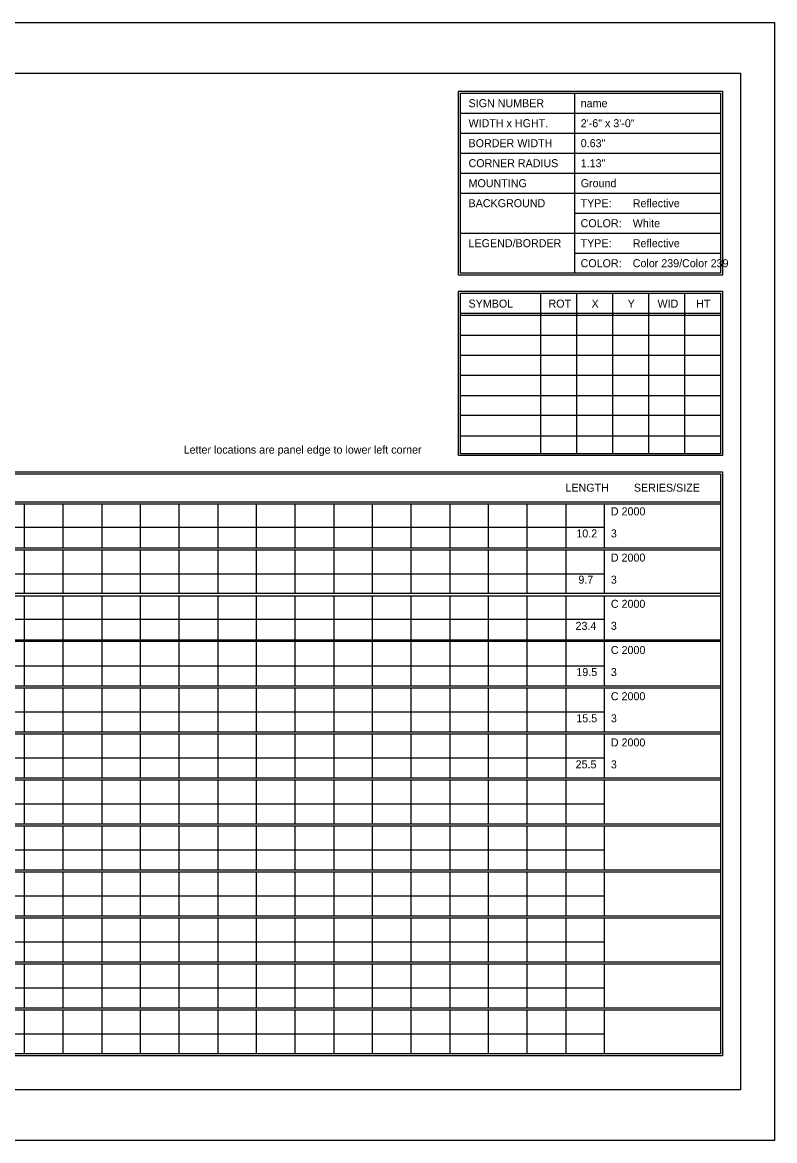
# Model space of a CAD drawing. Extents: x 1806251 to 1809821, y 414895 to 422886.
# Drawn here: x 1809679.34 to 1809684.89, y 415265.97 to 415274.23 of the extents above; entities that cross this region are included whole.
import ezdxf

# ---------------------------------------------------------------- set-up
doc = ezdxf.new("R2010")
doc.units = 0
doc.layers.add('GSSHT', color=7, linetype='Continuous')

msp = doc.modelspace()

# ---------------------------------------------------------------- linework, layer by layer
at = {"layer": 'GSSHT'}
for p, q in [((1809672.1349, 415274.2262), (1809684.8891, 415274.2262)), ((1809684.8891, 415274.2262), (1809684.8891, 415265.9725)), ((1809683.4126, 415273.7035), (1809683.4126, 415272.3747)), ((1809682.571, 415273.5559), (1809684.4905, 415273.5559)), ((1809682.571, 415273.4082), (1809684.4905, 415273.4082)), ((1809682.571, 415273.2606), (1809684.4905, 415273.2606)), ((1809682.571, 415273.1129), (1809684.4905, 415273.1129)), ((1809682.571, 415272.9653), (1809684.4905, 415272.9653)), ((1809683.4126, 415272.8176), (1809684.4905, 415272.8176)), ((1809682.571, 415272.67), (1809684.4905, 415272.67)), ((1809683.4126, 415272.5223), (1809684.4905, 415272.5223)), ((1809683.1616, 415272.227), (1809683.1616, 415271.0428)), ((1809683.4274, 415272.227), (1809683.4274, 415271.0428)), ((1809683.6931, 415272.227), (1809683.6931, 415271.0428)), ((1809683.9589, 415272.227), (1809683.9589, 415271.0428)), ((1809684.2247, 415272.227), (1809684.2247, 415271.0428)), ((1809682.571, 415272.0794), (1809684.4905, 415272.0794)), ((1809682.571, 415272.0646), (1809684.4905, 415272.0646)), ((1809682.571, 415271.9169), (1809684.4905, 415271.9169)), ((1809682.571, 415271.7693), (1809684.4905, 415271.7693)), ((1809682.571, 415271.6216), (1809684.4905, 415271.6216)), ((1809682.571, 415271.471), (1809684.4905, 415271.471)), ((1809682.571, 415271.3263), (1809684.4905, 415271.3263)), ((1809682.571, 415271.1757), (1809684.4905, 415271.1757)), ((1809672.7816, 415270.6885), (1809684.4905, 415270.6885)), ((1809672.7816, 415270.6737), (1809684.4905, 415270.6737)), ((1809679.3492, 415270.6737), (1809679.3492, 415270.3489)), ((1809679.6357, 415270.6737), (1809679.6357, 415270.3489)), ((1809679.9221, 415270.6737), (1809679.9221, 415270.3489)), ((1809680.2056, 415270.6737), (1809680.2056, 415270.3489)), ((1809680.492, 415270.6737), (1809680.492, 415270.3489)), ((1809680.7785, 415270.6737), (1809680.7785, 415270.3489)), ((1809681.062, 415270.6737), (1809681.062, 415270.3489)), ((1809681.3484, 415270.6737), (1809681.3484, 415270.3489)), ((1809681.6349, 415270.6737), (1809681.6349, 415270.3489)), ((1809681.9184, 415270.6737), (1809681.9184, 415270.3489)), ((1809682.2048, 415270.6737), (1809682.2048, 415270.3489)), ((1809682.4913, 415270.6737), (1809682.4913, 415270.3489)), ((1809682.7747, 415270.6737), (1809682.7747, 415270.3489)), ((1809683.0612, 415270.6737), (1809683.0612, 415270.3489)), ((1809683.3476, 415270.6737), (1809683.3476, 415270.3489)), ((1809683.6311, 415270.6737), (1809683.6311, 415270.3489)), ((1809672.7816, 415270.4995), (1809683.6311, 415270.4995)), ((1809672.7816, 415270.3489), (1809684.4905, 415270.3489)), ((1809672.7816, 415270.3341), (1809684.4905, 415270.3341)), ((1809679.3492, 415270.3341), (1809679.3492, 415270.0122)), ((1809679.6357, 415270.3341), (1809679.6357, 415270.0122)), ((1809679.9221, 415270.3341), (1809679.9221, 415270.0122)), ((1809680.2056, 415270.3341), (1809680.2056, 415270.0122)), ((1809680.492, 415270.3341), (1809680.492, 415270.0122)), ((1809680.7785, 415270.3341), (1809680.7785, 415270.0122)), ((1809681.062, 415270.3341), (1809681.062, 415270.0122)), ((1809681.3484, 415270.3341), (1809681.3484, 415270.0122)), ((1809681.6349, 415270.3341), (1809681.6349, 415270.0122)), ((1809681.9184, 415270.3341), (1809681.9184, 415270.0122)), ((1809682.2048, 415270.3341), (1809682.2048, 415270.0122)), ((1809682.4913, 415270.3341), (1809682.4913, 415270.0122)), ((1809682.7747, 415270.3341), (1809682.7747, 415270.0122)), ((1809683.0612, 415270.3341), (1809683.0612, 415270.0122)), ((1809683.3476, 415270.3341), (1809683.3476, 415270.0122)), ((1809683.6311, 415270.3341), (1809683.6311, 415270.0122)), ((1809672.7816, 415270.1569), (1809683.6311, 415270.1569)), ((1809672.7816, 415270.0122), (1809684.4905, 415270.0122)), ((1809672.7816, 415269.9945), (1809684.4905, 415269.9945)), ((1809679.3492, 415269.9945), (1809679.3492, 415269.6697)), ((1809679.6357, 415269.9945), (1809679.6357, 415269.6697)), ((1809679.9221, 415269.9945), (1809679.9221, 415269.6697)), ((1809680.2056, 415269.9945), (1809680.2056, 415269.6697)), ((1809680.492, 415269.9945), (1809680.492, 415269.6697)), ((1809680.7785, 415269.9945), (1809680.7785, 415269.6697)), ((1809681.062, 415269.9945), (1809681.062, 415269.6697)), ((1809681.3484, 415269.9945), (1809681.3484, 415269.6697)), ((1809681.6349, 415269.9945), (1809681.6349, 415269.6697)), ((1809681.9184, 415269.9945), (1809681.9184, 415269.6697)), ((1809682.2048, 415269.9945), (1809682.2048, 415269.6697)), ((1809682.4913, 415269.9945), (1809682.4913, 415269.6697)), ((1809682.7747, 415269.9945), (1809682.7747, 415269.6697)), ((1809683.0612, 415269.9945), (1809683.0612, 415269.6697)), ((1809683.3476, 415269.9945), (1809683.3476, 415269.6697)), ((1809683.6311, 415269.9945), (1809683.6311, 415269.6697)), ((1809672.7816, 415269.8203), (1809683.6311, 415269.8203)), ((1809672.7816, 415269.6697), (1809684.4905, 415269.6697)), ((1809672.7816, 415269.6579), (1809684.4905, 415269.6579)), ((1809679.3492, 415269.6579), (1809679.3492, 415269.3301)), ((1809679.6357, 415269.6579), (1809679.6357, 415269.3301)), ((1809679.9221, 415269.6579), (1809679.9221, 415269.3301)), ((1809680.2056, 415269.6579), (1809680.2056, 415269.3301)), ((1809680.492, 415269.6579), (1809680.492, 415269.3301)), ((1809680.7785, 415269.6579), (1809680.7785, 415269.3301)), ((1809681.062, 415269.6579), (1809681.062, 415269.3301)), ((1809681.3484, 415269.6579), (1809681.3484, 415269.3301)), ((1809681.6349, 415269.6579), (1809681.6349, 415269.3301)), ((1809681.9184, 415269.6579), (1809681.9184, 415269.3301)), ((1809682.2048, 415269.6579), (1809682.2048, 415269.3301)), ((1809682.4913, 415269.6579), (1809682.4913, 415269.3301)), ((1809682.7747, 415269.6579), (1809682.7747, 415269.3301)), ((1809683.0612, 415269.6579), (1809683.0612, 415269.3301)), ((1809683.3476, 415269.6579), (1809683.3476, 415269.3301)), ((1809683.6311, 415269.6579), (1809683.6311, 415269.3301)), ((1809672.7816, 415269.4777), (1809683.6311, 415269.4777)), ((1809672.7816, 415269.3301), (1809684.4905, 415269.3301)), ((1809672.7816, 415269.3153), (1809684.4905, 415269.3153)), ((1809679.3492, 415269.3153), (1809679.3492, 415268.9905)), ((1809679.6357, 415269.3153), (1809679.6357, 415268.9905)), ((1809679.9221, 415269.3153), (1809679.9221, 415268.9905)), ((1809680.2056, 415269.3153), (1809680.2056, 415268.9905)), ((1809680.492, 415269.3153), (1809680.492, 415268.9905)), ((1809680.7785, 415269.3153), (1809680.7785, 415268.9905)), ((1809681.062, 415269.3153), (1809681.062, 415268.9905)), ((1809681.3484, 415269.3153), (1809681.3484, 415268.9905)), ((1809681.6349, 415269.3153), (1809681.6349, 415268.9905)), ((1809681.9184, 415269.3153), (1809681.9184, 415268.9905)), ((1809682.2048, 415269.3153), (1809682.2048, 415268.9905)), ((1809682.4913, 415269.3153), (1809682.4913, 415268.9905)), ((1809682.7747, 415269.3153), (1809682.7747, 415268.9905)), ((1809683.0612, 415269.3153), (1809683.0612, 415268.9905)), ((1809683.3476, 415269.3153), (1809683.3476, 415268.9905)), ((1809683.6311, 415269.3153), (1809683.6311, 415268.9905)), ((1809672.7816, 415269.1381), (1809683.6311, 415269.1381)), ((1809672.7816, 415268.9905), (1809684.4905, 415268.9905)), ((1809672.7816, 415268.9757), (1809684.4905, 415268.9757)), ((1809679.3492, 415268.9757), (1809679.3492, 415268.6509)), ((1809679.6357, 415268.9757), (1809679.6357, 415268.6509)), ((1809679.9221, 415268.9757), (1809679.9221, 415268.6509)), ((1809680.2056, 415268.9757), (1809680.2056, 415268.6509)), ((1809680.492, 415268.9757), (1809680.492, 415268.6509)), ((1809680.7785, 415268.9757), (1809680.7785, 415268.6509)), ((1809681.062, 415268.9757), (1809681.062, 415268.6509)), ((1809681.3484, 415268.9757), (1809681.3484, 415268.6509)), ((1809681.6349, 415268.9757), (1809681.6349, 415268.6509)), ((1809681.9184, 415268.9757), (1809681.9184, 415268.6509)), ((1809682.2048, 415268.9757), (1809682.2048, 415268.6509)), ((1809682.4913, 415268.9757), (1809682.4913, 415268.6509)), ((1809682.7747, 415268.9757), (1809682.7747, 415268.6509)), ((1809683.0612, 415268.9757), (1809683.0612, 415268.6509)), ((1809683.3476, 415268.9757), (1809683.3476, 415268.6509)), ((1809683.6311, 415268.9757), (1809683.6311, 415268.6509)), ((1809672.7816, 415268.7985), (1809683.6311, 415268.7985)), ((1809672.7816, 415268.6509), (1809684.4905, 415268.6509)), ((1809672.7816, 415268.6361), (1809684.4905, 415268.6361)), ((1809679.3492, 415268.6361), (1809679.3492, 415268.3113)), ((1809679.6357, 415268.6361), (1809679.6357, 415268.3113)), ((1809679.9221, 415268.6361), (1809679.9221, 415268.3113)), ((1809680.2056, 415268.6361), (1809680.2056, 415268.3113)), ((1809680.492, 415268.6361), (1809680.492, 415268.3113)), ((1809680.7785, 415268.6361), (1809680.7785, 415268.3113)), ((1809681.062, 415268.6361), (1809681.062, 415268.3113)), ((1809681.3484, 415268.6361), (1809681.3484, 415268.3113)), ((1809681.6349, 415268.6361), (1809681.6349, 415268.3113)), ((1809681.9184, 415268.6361), (1809681.9184, 415268.3113)), ((1809682.2048, 415268.6361), (1809682.2048, 415268.3113)), ((1809682.4913, 415268.6361), (1809682.4913, 415268.3113)), ((1809682.7747, 415268.6361), (1809682.7747, 415268.3113)), ((1809683.0612, 415268.6361), (1809683.0612, 415268.3113)), ((1809683.3476, 415268.6361), (1809683.3476, 415268.3113)), ((1809683.6311, 415268.6361), (1809683.6311, 415268.3113)), ((1809672.7816, 415268.4589), (1809683.6311, 415268.4589)), ((1809672.7816, 415268.3113), (1809684.4905, 415268.3113)), ((1809672.7816, 415268.2965), (1809684.4905, 415268.2965)), ((1809679.3492, 415268.2965), (1809679.3492, 415267.9717)), ((1809679.6357, 415268.2965), (1809679.6357, 415267.9717)), ((1809679.9221, 415268.2965), (1809679.9221, 415267.9717)), ((1809680.2056, 415268.2965), (1809680.2056, 415267.9717)), ((1809680.492, 415268.2965), (1809680.492, 415267.9717)), ((1809680.7785, 415268.2965), (1809680.7785, 415267.9717)), ((1809681.062, 415268.2965), (1809681.062, 415267.9717)), ((1809681.3484, 415268.2965), (1809681.3484, 415267.9717)), ((1809681.6349, 415268.2965), (1809681.6349, 415267.9717)), ((1809681.9184, 415268.2965), (1809681.9184, 415267.9717)), ((1809682.2048, 415268.2965), (1809682.2048, 415267.9717)), ((1809682.4913, 415268.2965), (1809682.4913, 415267.9717)), ((1809682.7747, 415268.2965), (1809682.7747, 415267.9717)), ((1809683.0612, 415268.2965), (1809683.0612, 415267.9717)), ((1809683.3476, 415268.2965), (1809683.3476, 415267.9717)), ((1809683.6311, 415268.2965), (1809683.6311, 415267.9717)), ((1809672.7816, 415268.1193), (1809683.6311, 415268.1193)), ((1809672.7816, 415267.9717), (1809684.4905, 415267.9717)), ((1809672.7816, 415267.9569), (1809684.4905, 415267.9569)), ((1809679.3492, 415267.9569), (1809679.3492, 415267.6321)), ((1809679.6357, 415267.9569), (1809679.6357, 415267.6321)), ((1809679.9221, 415267.9569), (1809679.9221, 415267.6321)), ((1809680.2056, 415267.9569), (1809680.2056, 415267.6321)), ((1809680.492, 415267.9569), (1809680.492, 415267.6321)), ((1809680.7785, 415267.9569), (1809680.7785, 415267.6321)), ((1809681.062, 415267.9569), (1809681.062, 415267.6321)), ((1809681.3484, 415267.9569), (1809681.3484, 415267.6321)), ((1809681.6349, 415267.9569), (1809681.6349, 415267.6321)), ((1809681.9184, 415267.9569), (1809681.9184, 415267.6321)), ((1809682.2048, 415267.9569), (1809682.2048, 415267.6321)), ((1809682.4913, 415267.9569), (1809682.4913, 415267.6321)), ((1809682.7747, 415267.9569), (1809682.7747, 415267.6321)), ((1809683.0612, 415267.9569), (1809683.0612, 415267.6321)), ((1809683.3476, 415267.9569), (1809683.3476, 415267.6321)), ((1809683.6311, 415267.9569), (1809683.6311, 415267.6321)), ((1809672.7816, 415267.7797), (1809683.6311, 415267.7797)), ((1809672.7816, 415267.6321), (1809684.4905, 415267.6321)), ((1809672.7816, 415267.6173), (1809684.4905, 415267.6173)), ((1809679.3492, 415267.6173), (1809679.3492, 415267.2925)), ((1809679.6357, 415267.6173), (1809679.6357, 415267.2925)), ((1809679.9221, 415267.6173), (1809679.9221, 415267.2925)), ((1809680.2056, 415267.6173), (1809680.2056, 415267.2925)), ((1809680.492, 415267.6173), (1809680.492, 415267.2925)), ((1809680.7785, 415267.6173), (1809680.7785, 415267.2925)), ((1809681.062, 415267.6173), (1809681.062, 415267.2925)), ((1809681.3484, 415267.6173), (1809681.3484, 415267.2925)), ((1809681.6349, 415267.6173), (1809681.6349, 415267.2925)), ((1809681.9184, 415267.6173), (1809681.9184, 415267.2925)), ((1809682.2048, 415267.6173), (1809682.2048, 415267.2925)), ((1809682.4913, 415267.6173), (1809682.4913, 415267.2925)), ((1809682.7747, 415267.6173), (1809682.7747, 415267.2925)), ((1809683.0612, 415267.6173), (1809683.0612, 415267.2925)), ((1809683.3476, 415267.6173), (1809683.3476, 415267.2925)), ((1809683.6311, 415267.6173), (1809683.6311, 415267.2925)), ((1809672.7816, 415267.4401), (1809683.6311, 415267.4401)), ((1809672.7816, 415267.2925), (1809684.4905, 415267.2925)), ((1809672.7816, 415267.2777), (1809684.4905, 415267.2777)), ((1809679.3492, 415267.2777), (1809679.3492, 415266.9529)), ((1809679.6357, 415267.2777), (1809679.6357, 415266.9529)), ((1809679.9221, 415267.2777), (1809679.9221, 415266.9529)), ((1809680.2056, 415267.2777), (1809680.2056, 415266.9529)), ((1809680.492, 415267.2777), (1809680.492, 415266.9529)), ((1809680.7785, 415267.2777), (1809680.7785, 415266.9529)), ((1809681.062, 415267.2777), (1809681.062, 415266.9529)), ((1809681.3484, 415267.2777), (1809681.3484, 415266.9529)), ((1809681.6349, 415267.2777), (1809681.6349, 415266.9529)), ((1809681.9184, 415267.2777), (1809681.9184, 415266.9529)), ((1809682.2048, 415267.2777), (1809682.2048, 415266.9529)), ((1809682.4913, 415267.2777), (1809682.4913, 415266.9529)), ((1809682.7747, 415267.2777), (1809682.7747, 415266.9529)), ((1809683.0612, 415267.2777), (1809683.0612, 415266.9529)), ((1809683.3476, 415267.2777), (1809683.3476, 415266.9529)), ((1809683.6311, 415267.2777), (1809683.6311, 415266.9529)), ((1809672.7816, 415267.1005), (1809683.6311, 415267.1005)), ((1809672.7816, 415266.9529), (1809684.4905, 415266.9529)), ((1809672.7816, 415266.9381), (1809684.4905, 415266.9381)), ((1809679.3492, 415266.9381), (1809679.3492, 415266.6133)), ((1809679.6357, 415266.9381), (1809679.6357, 415266.6133)), ((1809679.9221, 415266.9381), (1809679.9221, 415266.6133)), ((1809680.2056, 415266.9381), (1809680.2056, 415266.6133)), ((1809680.492, 415266.9381), (1809680.492, 415266.6133)), ((1809680.7785, 415266.9381), (1809680.7785, 415266.6133)), ((1809681.062, 415266.9381), (1809681.062, 415266.6133)), ((1809681.3484, 415266.9381), (1809681.3484, 415266.6133)), ((1809681.6349, 415266.9381), (1809681.6349, 415266.6133)), ((1809681.9184, 415266.9381), (1809681.9184, 415266.6133)), ((1809682.2048, 415266.9381), (1809682.2048, 415266.6133)), ((1809682.4913, 415266.9381), (1809682.4913, 415266.6133)), ((1809682.7747, 415266.9381), (1809682.7747, 415266.6133)), ((1809683.0612, 415266.9381), (1809683.0612, 415266.6133)), ((1809683.3476, 415266.9381), (1809683.3476, 415266.6133)), ((1809683.6311, 415266.9381), (1809683.6311, 415266.6133)), ((1809672.7816, 415266.7609), (1809683.6311, 415266.7609)), ((1809684.8891, 415265.9725), (1809672.1349, 415265.9725))]:
    msp.add_line(p, q, dxfattribs=at)
for points in [[(1809672.634, 415273.8512), (1809684.6381, 415273.8512), (1809684.6381, 415266.3475), (1809672.634, 415266.3475)], [(1809682.5562, 415273.7183), (1809684.5052, 415273.7183), (1809684.5052, 415272.3599), (1809682.5562, 415272.3599)], [(1809682.571, 415273.7035), (1809684.4905, 415273.7035), (1809684.4905, 415272.3747), (1809682.571, 415272.3747)], [(1809682.5562, 415272.2418), (1809684.5052, 415272.2418), (1809684.5052, 415271.0281), (1809682.5562, 415271.0281)], [(1809682.571, 415272.227), (1809684.4905, 415272.227), (1809684.4905, 415271.0428), (1809682.571, 415271.0428)], [(1809672.7669, 415270.91), (1809684.5052, 415270.91), (1809684.5052, 415266.5985), (1809672.7669, 415266.5985)], [(1809672.7816, 415270.8952), (1809684.4905, 415270.8952), (1809684.4905, 415266.6133), (1809672.7816, 415266.6133)]]:
    msp.add_lwpolyline(points, close=True, dxfattribs=at)

# ---------------------------------------------------------------- texts
for s, height, p in [('SIGN NUMBER', 0.059055, (1809682.63, 415273.6002)), ('name', 0.05906, (1809683.4579, 415273.6001)), ('WIDTH x HGHT.', 0.059055, (1809682.63, 415273.4525)), ('2\'-6" x 3\'-0"', 0.059055, (1809683.4579, 415273.4524)), ('BORDER WIDTH', 0.059055, (1809682.63, 415273.3049)), ('0.63"', 0.05906, (1809683.4579, 415273.3048)), ('CORNER RADIUS', 0.059055, (1809682.63, 415273.1572)), ('1.13"', 0.05906, (1809683.4579, 415273.1571)), ('MOUNTING', 0.05906, (1809682.63, 415273.0096)), ('Ground', 0.05906, (1809683.4579, 415273.0095)), ('BACKGROUND', 0.05906, (1809682.63, 415272.8619)), ('TYPE:', 0.05906, (1809683.4569, 415272.8619)), ('Reflective', 0.05906, (1809683.8418, 415272.8619)), ('COLOR:', 0.05906, (1809683.4569, 415272.7143)), ('White', 0.05906, (1809683.8418, 415272.7142)), ('LEGEND/BORDER', 0.059055, (1809682.63, 415272.5666)), ('TYPE:', 0.05906, (1809683.4569, 415272.5666)), ('Reflective', 0.05906, (1809683.8418, 415272.5666)), ('COLOR:', 0.05906, (1809683.4569, 415272.419)), ('Color 239/Color 239', 0.059055, (1809683.8418, 415272.419)), ('SYMBOL', 0.05906, (1809682.63, 415272.1207)), ('ROT', 0.05906, (1809683.22, 415272.1207)), ('X', 0.0591, (1809683.538, 415272.1207)), ('Y', 0.0591, (1809683.8041, 415272.1207)), ('WID', 0.05906, (1809684.0246, 415272.1207)), ('HT', 0.05906, (1809684.3102, 415272.1207)), ('Letter locations are panel edge to lower left corner', 0.059055, (1809680.5272, 415271.043)), ('LENGTH', 0.05906, (1809683.345, 415270.7623)), ('SERIES/SIZE', 0.059061, (1809683.8502, 415270.7623)), ('D 2000', 0.05906, (1809683.6803, 415270.5874)), ('10.2', 0.05906, (1809683.4257, 415270.4246)), ('3', 0.0591, (1809683.6803, 415270.4246)), ('D 2000', 0.05906, (1809683.6803, 415270.2463)), ('9.7', 0.05906, (1809683.4407, 415270.0835)), ('3', 0.0591, (1809683.6803, 415270.0835)), ('C 2000', 0.05906, (1809683.6803, 415269.9052)), ('23.4', 0.05906, (1809683.4197, 415269.7424)), ('3', 0.0591, (1809683.6803, 415269.7424)), ('C 2000', 0.05906, (1809683.6803, 415269.5641)), ('19.5', 0.05906, (1809683.4257, 415269.4013)), ('3', 0.0591, (1809683.6803, 415269.4013)), ('C 2000', 0.05906, (1809683.6803, 415269.223)), ('15.5', 0.05906, (1809683.4257, 415269.0602)), ('3', 0.0591, (1809683.6803, 415269.0602)), ('D 2000', 0.05906, (1809683.6803, 415268.8819)), ('25.5', 0.05906, (1809683.4202, 415268.7201)), ('3', 0.0591, (1809683.6803, 415268.7201))]:
    msp.add_text(s, height=height, dxfattribs=at).set_placement(p)

doc.saveas('drawing.dxf')
